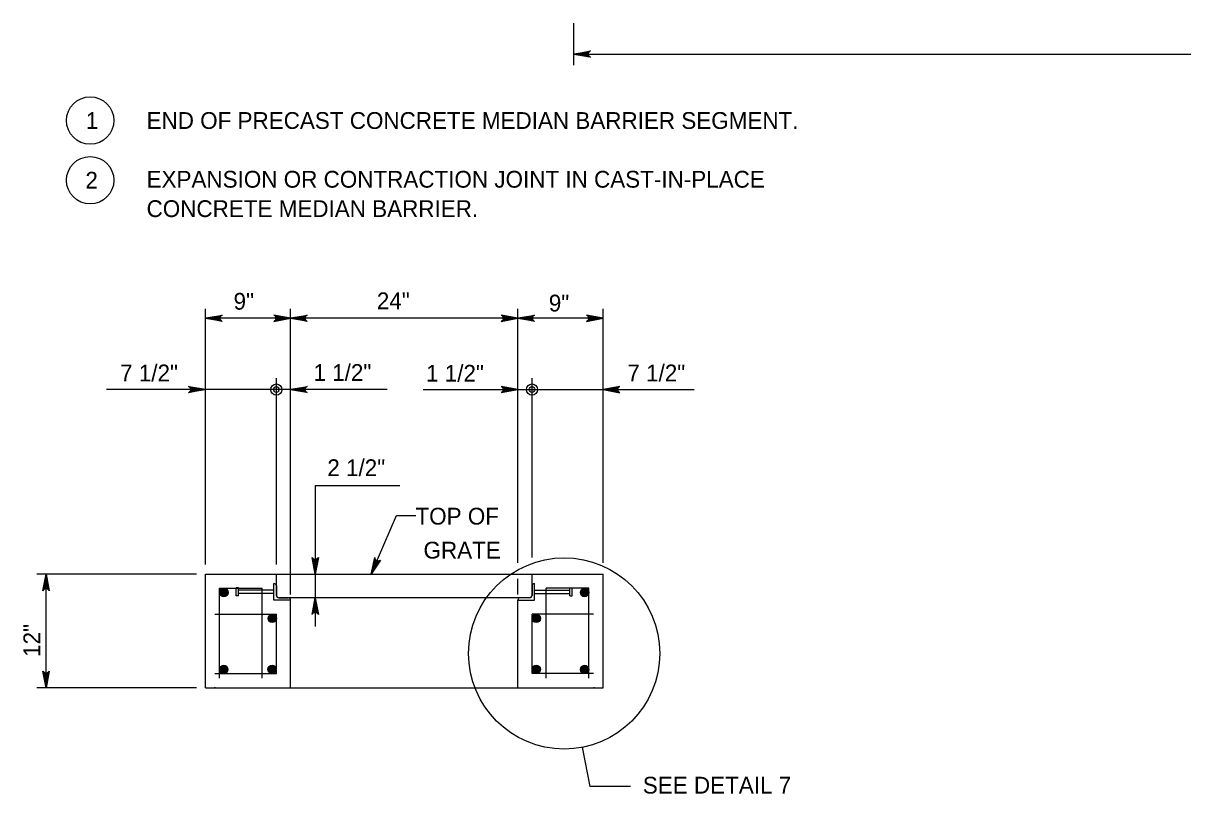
# Model space of a CAD drawing. Extents: x 2087776 to 2104538, y 970919 to 982612.
# Drawn here: x 2094465 to 2095145, y 979640 to 980092 of the extents above; entities that cross this region are included whole.
import ezdxf

# ---------------------------------------------------------------- set-up
doc = ezdxf.new("R2010")
doc.units = 0
doc.layers.add('1', color=7, linetype='Continuous')

msp = doc.modelspace()

# ---------------------------------------------------------------- linework, layer by layer
at = {"layer": '1'}
for p, q in [((2094787.65, 980067.42), (2094787.65, 980091.96)), ((2094787.65, 980073.9), (2095712.65, 980073.9)), ((2094571.55, 979774.48), (2094571.56, 979924.4)), ((2094621.55, 979757.03), (2094621.56, 979924.4)), ((2094754.88, 979775.44), (2094754.9, 979924.4)), ((2094804.88, 979775.44), (2094804.9, 979924.4)), ((2094804.9, 979918.97), (2094571.56, 979918.97)), ((2094613.21, 979774.48), (2094613.21, 979883.77)), ((2094763.21, 979778.57), (2094763.21, 979883.77)), ((2094678.32, 979877.19), (2094513.6, 979877.08)), ((2094649.56, 979877.17), (2094597.39, 979877.13)), ((2094699.26, 979877.19), (2094858.26, 979877.08)), ((2094726.86, 979877.17), (2094779.04, 979877.13)), ((2094636.02, 979820.95), (2094636.02, 979738.19)), ((2094636.02, 979820.95), (2094685.75, 979820.95)), ((2094566.33, 979768.97), (2094472.61, 979768.97)), ((2094478.12, 979702.3), (2094478.12, 979768.97)), ((2094571.55, 979768.97), (2094804.88, 979768.97)), ((2094571.55, 979702.3), (2094571.55, 979768.97)), ((2094613.21, 979756.47), (2094613.21, 979768.97)), ((2094763.21, 979756.47), (2094763.21, 979768.97)), ((2094804.88, 979702.3), (2094804.88, 979768.97)), ((2094579.88, 979707.85), (2094579.88, 979760.63)), ((2094579.88, 979760.63), (2094604.88, 979760.63)), ((2094589.61, 979756.18), (2094589.61, 979760.92)), ((2094590.94, 979760.92), (2094589.61, 979760.92)), ((2094590.94, 979756.18), (2094590.94, 979760.92)), ((2094604.88, 979707.85), (2094604.88, 979760.63)), ((2094611.82, 979753.69), (2094611.82, 979763.41)), ((2094613.21, 979762.02), (2094613.21, 979756.47)), ((2094754.88, 979757.03), (2094754.88, 979766.08)), ((2094763.21, 979762.02), (2094763.21, 979756.47)), ((2094764.6, 979753.69), (2094764.6, 979763.41)), ((2094796.55, 979760.63), (2094771.55, 979760.63)), ((2094771.55, 979707.85), (2094771.55, 979760.63)), ((2094785.49, 979756.18), (2094785.49, 979760.92)), ((2094785.49, 979760.92), (2094786.82, 979760.92)), ((2094786.82, 979756.18), (2094786.82, 979760.92)), ((2094796.55, 979707.85), (2094796.55, 979760.63)), ((2094590.94, 979756.18), (2094589.61, 979756.18)), ((2094611.82, 979759.59), (2094590.94, 979759.59)), ((2094611.82, 979757.51), (2094590.94, 979757.51)), ((2094621.55, 979753.69), (2094611.82, 979753.69)), ((2094761.82, 979755.08), (2094614.6, 979755.08)), ((2094614.6, 979755.08), (2094620.16, 979755.08)), ((2094621.55, 979702.3), (2094621.55, 979753.69)), ((2094754.88, 979702.3), (2094754.88, 979753.69)), ((2094754.88, 979753.69), (2094764.6, 979753.69)), ((2094761.82, 979755.08), (2094756.27, 979755.08)), ((2094764.6, 979759.59), (2094785.49, 979759.59)), ((2094764.6, 979757.51), (2094785.49, 979757.51)), ((2094785.49, 979756.18), (2094786.82, 979756.18)), ((2094577.1, 979745.36), (2094613.21, 979745.36)), ((2094613.21, 979710.63), (2094613.21, 979745.36)), ((2094763.21, 979710.63), (2094763.21, 979745.36)), ((2094799.33, 979745.36), (2094763.21, 979745.36)), ((2094577.1, 979710.63), (2094613.21, 979710.63)), ((2094799.33, 979710.63), (2094763.21, 979710.63)), ((2094566.33, 979702.3), (2094472.61, 979702.3)), ((2094571.55, 979702.3), (2094804.88, 979702.3)), ((2094577.03, 979702.66), (2094576.89, 979702.3)), ((2094799.4, 979702.66), (2094799.54, 979702.3)), ((2094792.69, 979667.35), (2094797.12, 979644.34)), ((2094821.03, 979644.34), (2094797.12, 979644.34))]:
    msp.add_line(p, q, dxfattribs=at)
for points in [[(2094787.65, 980073.9), (2094797.44, 980075.73), (2094797.06, 980075.47), (2094796.68, 980075.21), (2094796.49, 980074.88), (2094796.29, 980074.55), (2094796.24, 980074.22), (2094796.18, 980073.9), (2094796.24, 980073.57), (2094796.29, 980073.24), (2094796.49, 980072.91), (2094796.68, 980072.58), (2094797.06, 980072.32), (2094797.44, 980072.06), (2094787.65, 980073.9), (2094797.06, 980072.32), (2094796.68, 980072.58), (2094787.65, 980073.9), (2094796.49, 980072.91), (2094796.29, 980073.24), (2094787.65, 980073.9), (2094796.24, 980073.57), (2094796.18, 980073.9), (2094787.65, 980073.9), (2094796.24, 980074.22), (2094796.29, 980074.55), (2094787.65, 980073.9), (2094796.49, 980074.88), (2094796.68, 980075.21), (2094787.65, 980073.9), (2094797.06, 980075.47)], [(2094571.56, 979918.97), (2094581.35, 979920.8), (2094580.97, 979920.54), (2094580.6, 979920.28), (2094580.4, 979919.95), (2094580.21, 979919.62), (2094580.15, 979919.29), (2094580.09, 979918.97), (2094580.15, 979918.64), (2094580.21, 979918.31), (2094580.4, 979917.98), (2094580.6, 979917.65), (2094580.97, 979917.39), (2094581.35, 979917.13), (2094571.56, 979918.97), (2094580.97, 979917.39), (2094580.6, 979917.65), (2094571.56, 979918.97), (2094580.4, 979917.98), (2094580.21, 979918.31), (2094571.56, 979918.97), (2094580.15, 979918.64), (2094580.09, 979918.97), (2094571.56, 979918.97), (2094580.15, 979919.29), (2094580.21, 979919.62), (2094571.56, 979918.97), (2094580.4, 979919.95), (2094580.6, 979920.28), (2094571.56, 979918.97), (2094580.97, 979920.54)], [(2094621.56, 979918.97), (2094611.78, 979920.8), (2094612.16, 979920.54), (2094612.53, 979920.28), (2094612.73, 979919.95), (2094612.92, 979919.62), (2094612.98, 979919.29), (2094613.03, 979918.97), (2094612.98, 979918.64), (2094612.92, 979918.31), (2094612.73, 979917.98), (2094612.53, 979917.65), (2094612.16, 979917.39), (2094611.78, 979917.13), (2094621.56, 979918.97), (2094612.16, 979917.39), (2094612.53, 979917.65), (2094621.56, 979918.97), (2094612.73, 979917.98), (2094612.92, 979918.31), (2094621.56, 979918.97), (2094612.98, 979918.64), (2094613.03, 979918.97), (2094621.56, 979918.97), (2094612.98, 979919.29), (2094612.92, 979919.62), (2094621.56, 979918.97), (2094612.73, 979919.95), (2094612.53, 979920.28), (2094621.56, 979918.97), (2094612.16, 979920.54)], [(2094621.56, 979918.97), (2094631.35, 979920.8), (2094630.97, 979920.54), (2094630.6, 979920.28), (2094630.4, 979919.95), (2094630.21, 979919.62), (2094630.15, 979919.29), (2094630.09, 979918.97), (2094630.15, 979918.64), (2094630.21, 979918.31), (2094630.4, 979917.98), (2094630.6, 979917.65), (2094630.97, 979917.39), (2094631.35, 979917.13), (2094621.56, 979918.97), (2094630.97, 979917.39), (2094630.6, 979917.65), (2094621.56, 979918.97), (2094630.4, 979917.98), (2094630.21, 979918.31), (2094621.56, 979918.97), (2094630.15, 979918.64), (2094630.09, 979918.97), (2094621.56, 979918.97), (2094630.15, 979919.29), (2094630.21, 979919.62), (2094621.56, 979918.97), (2094630.4, 979919.95), (2094630.6, 979920.28), (2094621.56, 979918.97), (2094630.97, 979920.54)], [(2094754.9, 979918.97), (2094745.11, 979920.8), (2094745.49, 979920.54), (2094745.87, 979920.28), (2094746.06, 979919.95), (2094746.25, 979919.62), (2094746.31, 979919.29), (2094746.37, 979918.97), (2094746.31, 979918.64), (2094746.25, 979918.31), (2094746.06, 979917.98), (2094745.87, 979917.65), (2094745.49, 979917.39), (2094745.11, 979917.13), (2094754.9, 979918.97), (2094745.49, 979917.39), (2094745.87, 979917.65), (2094754.9, 979918.97), (2094746.06, 979917.98), (2094746.25, 979918.31), (2094754.9, 979918.97), (2094746.31, 979918.64), (2094746.37, 979918.97), (2094754.9, 979918.97), (2094746.31, 979919.29), (2094746.25, 979919.62), (2094754.9, 979918.97), (2094746.06, 979919.95), (2094745.87, 979920.28), (2094754.9, 979918.97), (2094745.49, 979920.54)], [(2094754.9, 979918.97), (2094764.68, 979920.8), (2094764.31, 979920.54), (2094763.93, 979920.28), (2094763.73, 979919.95), (2094763.54, 979919.62), (2094763.48, 979919.29), (2094763.43, 979918.97), (2094763.48, 979918.64), (2094763.54, 979918.31), (2094763.73, 979917.98), (2094763.93, 979917.65), (2094764.31, 979917.39), (2094764.68, 979917.13), (2094754.9, 979918.97), (2094764.31, 979917.39), (2094763.93, 979917.65), (2094754.9, 979918.97), (2094763.73, 979917.98), (2094763.54, 979918.31), (2094754.9, 979918.97), (2094763.48, 979918.64), (2094763.43, 979918.97), (2094754.9, 979918.97), (2094763.48, 979919.29), (2094763.54, 979919.62), (2094754.9, 979918.97), (2094763.73, 979919.95), (2094763.93, 979920.28), (2094754.9, 979918.97), (2094764.31, 979920.54)], [(2094804.9, 979918.97), (2094795.11, 979920.8), (2094795.49, 979920.54), (2094795.87, 979920.28), (2094796.06, 979919.95), (2094796.25, 979919.62), (2094796.31, 979919.29), (2094796.37, 979918.97), (2094796.31, 979918.64), (2094796.25, 979918.31), (2094796.06, 979917.98), (2094795.87, 979917.65), (2094795.49, 979917.39), (2094795.11, 979917.13), (2094804.9, 979918.97), (2094795.49, 979917.39), (2094795.87, 979917.65), (2094804.9, 979918.97), (2094796.06, 979917.98), (2094796.25, 979918.31), (2094804.9, 979918.97), (2094796.31, 979918.64), (2094796.37, 979918.97), (2094804.9, 979918.97), (2094796.31, 979919.29), (2094796.25, 979919.62), (2094804.9, 979918.97), (2094796.06, 979919.95), (2094795.87, 979920.28), (2094804.9, 979918.97), (2094795.49, 979920.54)], [(2094571.55, 979877.12), (2094561.76, 979875.27), (2094562.14, 979875.54), (2094562.52, 979875.8), (2094562.71, 979876.12), (2094562.9, 979876.45), (2094562.96, 979876.78), (2094563.02, 979877.11), (2094562.96, 979877.44), (2094562.9, 979877.77), (2094562.71, 979878.09), (2094562.51, 979878.42), (2094562.14, 979878.68), (2094561.76, 979878.94), (2094571.55, 979877.12), (2094562.14, 979878.68), (2094562.51, 979878.42), (2094571.55, 979877.12), (2094562.71, 979878.09), (2094562.9, 979877.77), (2094571.55, 979877.12), (2094562.96, 979877.44), (2094563.02, 979877.11), (2094571.55, 979877.12), (2094562.96, 979876.78), (2094562.9, 979876.45), (2094571.55, 979877.12), (2094562.71, 979876.12), (2094562.52, 979875.8), (2094571.55, 979877.12), (2094562.14, 979875.54)], [(2094621.55, 979877.15), (2094631.33, 979878.99), (2094630.95, 979878.73), (2094630.58, 979878.47), (2094630.38, 979878.14), (2094630.19, 979877.81), (2094630.13, 979877.48), (2094630.08, 979877.15), (2094630.13, 979876.83), (2094630.19, 979876.5), (2094630.38, 979876.17), (2094630.58, 979875.84), (2094630.96, 979875.58), (2094631.33, 979875.32), (2094621.55, 979877.15), (2094630.96, 979875.58), (2094630.58, 979875.84), (2094621.55, 979877.15), (2094630.38, 979876.17), (2094630.19, 979876.5), (2094621.55, 979877.15), (2094630.13, 979876.83), (2094630.08, 979877.15), (2094621.55, 979877.15), (2094630.13, 979877.48), (2094630.19, 979877.81), (2094621.55, 979877.15), (2094630.38, 979878.14), (2094630.58, 979878.47), (2094621.55, 979877.15), (2094630.95, 979878.73)], [(2094754.88, 979877.15), (2094745.1, 979878.99), (2094745.47, 979878.73), (2094745.85, 979878.47), (2094746.04, 979878.14), (2094746.24, 979877.81), (2094746.29, 979877.48), (2094746.35, 979877.15), (2094746.29, 979876.83), (2094746.24, 979876.5), (2094746.04, 979876.17), (2094745.85, 979875.84), (2094745.47, 979875.58), (2094745.09, 979875.32), (2094754.88, 979877.15), (2094745.47, 979875.58), (2094745.85, 979875.84), (2094754.88, 979877.15), (2094746.04, 979876.17), (2094746.24, 979876.5), (2094754.88, 979877.15), (2094746.29, 979876.83), (2094746.35, 979877.15), (2094754.88, 979877.15), (2094746.29, 979877.48), (2094746.24, 979877.81), (2094754.88, 979877.15), (2094746.04, 979878.14), (2094745.85, 979878.47), (2094754.88, 979877.15), (2094745.47, 979878.73)], [(2094804.88, 979877.12), (2094814.66, 979875.27), (2094814.29, 979875.54), (2094813.91, 979875.8), (2094813.72, 979876.12), (2094813.52, 979876.45), (2094813.47, 979876.78), (2094813.41, 979877.11), (2094813.47, 979877.44), (2094813.52, 979877.77), (2094813.72, 979878.09), (2094813.91, 979878.42), (2094814.29, 979878.68), (2094814.67, 979878.94), (2094804.88, 979877.12), (2094814.29, 979878.68), (2094813.91, 979878.42), (2094804.88, 979877.12), (2094813.72, 979878.09), (2094813.52, 979877.77), (2094804.88, 979877.12), (2094813.47, 979877.44), (2094813.41, 979877.11), (2094804.88, 979877.12), (2094813.47, 979876.78), (2094813.52, 979876.45), (2094804.88, 979877.12), (2094813.72, 979876.12), (2094813.91, 979875.8), (2094804.88, 979877.12), (2094814.29, 979875.54)], [(2094668.76, 979768.97), (2094683.73, 979803.28), (2094694.95, 979803.28)], [(2094636.02, 979768.97), (2094634.18, 979778.75), (2094634.44, 979778.37), (2094634.71, 979778), (2094635.03, 979777.8), (2094635.36, 979777.61), (2094635.69, 979777.55), (2094636.02, 979777.5), (2094636.35, 979777.55), (2094636.67, 979777.61), (2094637, 979777.8), (2094637.33, 979778), (2094637.59, 979778.37), (2094637.85, 979778.75), (2094636.02, 979768.97), (2094637.59, 979778.37), (2094637.33, 979778), (2094636.02, 979768.97), (2094637, 979777.8), (2094636.67, 979777.61), (2094636.02, 979768.97), (2094636.35, 979777.55), (2094636.02, 979777.5), (2094636.02, 979768.97), (2094635.69, 979777.55), (2094635.36, 979777.61), (2094636.02, 979768.97), (2094635.03, 979777.8), (2094634.71, 979778), (2094636.02, 979768.97), (2094634.44, 979778.37)], [(2094668.76, 979768.97), (2094670.98, 979778.59), (2094671.06, 979778.15), (2094671.15, 979777.7), (2094671.37, 979777.39), (2094671.59, 979777.09), (2094671.87, 979776.9), (2094672.15, 979776.72), (2094672.47, 979776.64), (2094672.79, 979776.57), (2094673.16, 979776.61), (2094673.54, 979776.66), (2094673.93, 979776.9), (2094674.31, 979777.14), (2094668.76, 979768.97), (2094673.93, 979776.9), (2094673.54, 979776.66), (2094668.76, 979768.97), (2094673.16, 979776.61), (2094672.79, 979776.57), (2094668.76, 979768.97), (2094672.47, 979776.64), (2094672.15, 979776.72), (2094668.76, 979768.97), (2094671.87, 979776.9), (2094671.59, 979777.09), (2094668.76, 979768.97), (2094671.37, 979777.39), (2094671.15, 979777.7), (2094668.76, 979768.97), (2094671.06, 979778.15)], [(2094478.12, 979768.97), (2094479.95, 979759.18), (2094479.69, 979759.56), (2094479.43, 979759.93), (2094479.1, 979760.13), (2094478.77, 979760.32), (2094478.45, 979760.38), (2094478.12, 979760.44), (2094477.79, 979760.38), (2094477.46, 979760.32), (2094477.13, 979760.13), (2094476.81, 979759.93), (2094476.54, 979759.56), (2094476.28, 979759.18), (2094478.12, 979768.97), (2094476.54, 979759.56), (2094476.81, 979759.93), (2094478.12, 979768.97), (2094477.13, 979760.13), (2094477.46, 979760.32), (2094478.12, 979768.97), (2094477.79, 979760.38), (2094478.12, 979760.44), (2094478.12, 979768.97), (2094478.45, 979760.38), (2094478.77, 979760.32), (2094478.12, 979768.97), (2094479.1, 979760.13), (2094479.43, 979759.93), (2094478.12, 979768.97), (2094479.69, 979759.56)], [(2094636.02, 979755.08), (2094637.85, 979745.29), (2094637.59, 979745.67), (2094637.33, 979746.05), (2094637, 979746.24), (2094636.67, 979746.44), (2094636.35, 979746.49), (2094636.02, 979746.55), (2094635.69, 979746.49), (2094635.36, 979746.44), (2094635.03, 979746.24), (2094634.71, 979746.05), (2094634.44, 979745.67), (2094634.18, 979745.29), (2094636.02, 979755.08), (2094634.44, 979745.67), (2094634.71, 979746.05), (2094636.02, 979755.08), (2094635.03, 979746.24), (2094635.36, 979746.44), (2094636.02, 979755.08), (2094635.69, 979746.49), (2094636.02, 979746.55), (2094636.02, 979755.08), (2094636.35, 979746.49), (2094636.67, 979746.44), (2094636.02, 979755.08), (2094637, 979746.24), (2094637.33, 979746.05), (2094636.02, 979755.08), (2094637.59, 979745.67)], [(2094478.12, 979702.3), (2094476.28, 979712.08), (2094476.54, 979711.71), (2094476.81, 979711.33), (2094477.13, 979711.14), (2094477.46, 979710.94), (2094477.79, 979710.89), (2094478.12, 979710.83), (2094478.45, 979710.89), (2094478.77, 979710.94), (2094479.1, 979711.14), (2094479.43, 979711.33), (2094479.69, 979711.71), (2094479.95, 979712.08), (2094478.12, 979702.3), (2094479.69, 979711.71), (2094479.43, 979711.33), (2094478.12, 979702.3), (2094479.1, 979711.14), (2094478.77, 979710.94), (2094478.12, 979702.3), (2094478.45, 979710.89), (2094478.12, 979710.83), (2094478.12, 979702.3), (2094477.79, 979710.89), (2094477.46, 979710.94), (2094478.12, 979702.3), (2094477.13, 979711.14), (2094476.81, 979711.33), (2094478.12, 979702.3), (2094476.54, 979711.71)]]:
    msp.add_lwpolyline(points, dxfattribs=at)
for centre, radius in [((2094503.99, 980034.89), 13.89), ((2094503.99, 979999.88), 13.89), ((2094613.21, 979877.14), 3.28), ((2094613.21, 979877.14), 1.64), ((2094763.21, 979877.14), 3.28), ((2094763.21, 979877.14), 1.64), ((2094782.09, 979722.4), 56.06), ((2094582.4, 979758.13), 2.45), ((2094582.4, 979758.13), 2.27), ((2094794.02, 979758.13), 2.45), ((2094794.02, 979758.13), 2.27), ((2094582.4, 979758.13), 2.1), ((2094582.4, 979758.13), 1.93), ((2094582.4, 979758.13), 1.75), ((2094582.4, 979758.13), 1.58), ((2094582.4, 979758.13), 1.4), ((2094582.4, 979758.13), 1.23), ((2094582.4, 979758.13), 1.06), ((2094582.4, 979758.13), 0.883), ((2094582.4, 979758.13), 0.709), ((2094582.4, 979758.13), 0.535), ((2094582.4, 979758.13), 0.361), ((2094582.4, 979758.13), 0.188), ((2094794.02, 979758.13), 2.1), ((2094794.02, 979758.13), 1.93), ((2094794.02, 979758.13), 1.75), ((2094794.02, 979758.13), 1.58), ((2094794.02, 979758.13), 1.4), ((2094794.02, 979758.13), 1.23), ((2094794.02, 979758.13), 1.06), ((2094794.02, 979758.13), 0.883), ((2094794.02, 979758.13), 0.709), ((2094794.02, 979758.13), 0.535), ((2094794.02, 979758.13), 0.361), ((2094794.02, 979758.13), 0.188), ((2094610.78, 979742.93), 2.45), ((2094610.78, 979742.93), 2.27), ((2094610.78, 979742.93), 2.1), ((2094610.78, 979742.93), 1.93), ((2094610.78, 979742.93), 1.75), ((2094610.78, 979742.93), 1.58), ((2094610.78, 979742.93), 1.4), ((2094610.78, 979742.93), 1.23), ((2094610.78, 979742.93), 1.06), ((2094610.78, 979742.93), 0.883), ((2094610.78, 979742.93), 0.709), ((2094610.78, 979742.93), 0.535), ((2094610.78, 979742.93), 0.361), ((2094610.78, 979742.93), 0.188), ((2094765.65, 979742.93), 2.45), ((2094765.65, 979742.93), 2.27), ((2094765.65, 979742.93), 2.1), ((2094765.65, 979742.93), 1.93), ((2094765.65, 979742.93), 1.75), ((2094765.65, 979742.93), 1.58), ((2094765.65, 979742.93), 1.4), ((2094765.65, 979742.93), 1.23), ((2094765.65, 979742.93), 1.06), ((2094765.65, 979742.93), 0.883), ((2094765.65, 979742.93), 0.709), ((2094765.65, 979742.93), 0.535), ((2094765.65, 979742.93), 0.361), ((2094765.65, 979742.93), 0.188), ((2094582.34, 979713.04), 2.45), ((2094582.34, 979713.04), 2.27), ((2094582.34, 979713.04), 2.1), ((2094582.34, 979713.04), 1.93), ((2094582.34, 979713.04), 1.75), ((2094582.34, 979713.04), 1.58), ((2094582.34, 979713.04), 1.4), ((2094582.34, 979713.04), 1.23), ((2094582.34, 979713.04), 1.06), ((2094582.34, 979713.04), 0.883), ((2094582.34, 979713.04), 0.709), ((2094582.34, 979713.04), 0.535), ((2094582.34, 979713.04), 0.361), ((2094582.34, 979713.04), 0.188), ((2094610.74, 979713.08), 2.45), ((2094610.74, 979713.08), 2.27), ((2094610.74, 979713.08), 2.1), ((2094610.74, 979713.08), 1.93), ((2094610.74, 979713.08), 1.75), ((2094610.74, 979713.08), 1.58), ((2094610.74, 979713.08), 1.4), ((2094610.74, 979713.08), 1.23), ((2094610.74, 979713.08), 1.06), ((2094610.74, 979713.08), 0.883), ((2094610.74, 979713.08), 0.709), ((2094610.74, 979713.08), 0.535), ((2094610.74, 979713.08), 0.361), ((2094610.74, 979713.08), 0.188), ((2094765.69, 979713.08), 2.45), ((2094765.69, 979713.08), 2.27), ((2094765.69, 979713.08), 2.1), ((2094765.69, 979713.08), 1.93), ((2094765.69, 979713.08), 1.75), ((2094765.69, 979713.08), 1.58), ((2094765.69, 979713.08), 1.4), ((2094765.69, 979713.08), 1.23), ((2094765.69, 979713.08), 1.06), ((2094765.69, 979713.08), 0.883), ((2094765.69, 979713.08), 0.709), ((2094765.69, 979713.08), 0.535), ((2094765.69, 979713.08), 0.361), ((2094765.69, 979713.08), 0.188), ((2094794.09, 979713.04), 2.45), ((2094794.09, 979713.04), 2.27), ((2094794.09, 979713.04), 2.1), ((2094794.09, 979713.04), 1.93), ((2094794.09, 979713.04), 1.75), ((2094794.09, 979713.04), 1.58), ((2094794.09, 979713.04), 1.4), ((2094794.09, 979713.04), 1.23), ((2094794.09, 979713.04), 1.06), ((2094794.09, 979713.04), 0.883), ((2094794.09, 979713.04), 0.709), ((2094794.09, 979713.04), 0.535), ((2094794.09, 979713.04), 0.361), ((2094794.09, 979713.04), 0.188)]:
    msp.add_circle(centre, radius, dxfattribs=at)
for centre, start, end in [((2094611.82, 979762.02), 360, 90), ((2094764.6, 979762.02), 90, 180), ((2094614.6, 979756.47), 180, 270), ((2094620.16, 979753.69), 0, 90), ((2094756.27, 979753.69), 90, 180), ((2094761.82, 979756.47), 270, 0)]:
    msp.add_arc(centre, 1.39, start, end, dxfattribs=at)

# ---------------------------------------------------------------- texts
for s, height, p in [('1', 9.84, (2094501.44, 980029.97)), ('END OF PRECAST CONCRETE MEDIAN BARRIER SEGMENT.', 9.8425, (2094537.08, 980029.98)), ('EXPANSION OR CONTRACTION JOINT IN CAST-IN-PLACE', 9.8425, (2094537.08, 979995.53)), ('2', 9.84, (2094501.2, 979994.96)), ('CONCRETE MEDIAN BARRIER.', 9.8425, (2094537.08, 979978.3)), ('9"', 9.843, (2094588.12, 979923.98)), ('24"', 9.843, (2094672.17, 979924.25)), ('9"', 9.843, (2094773.06, 979922.92)), ('7 1/2"', 9.843, (2094521.55, 979881.94)), ('1 1/2"', 9.843, (2094634.99, 979882.2)), ('1 1/2"', 9.843, (2094701.04, 979881.77)), ('7 1/2"', 9.843, (2094819.15, 979881.94)), ('TOP OF', 9.843, (2094694.83, 979797.96)), ('GRATE', 9.843, (2094699.56, 979778.04)), ('SEE DETAIL 7', 9.8425, (2094828.21, 979640.23))]:
    msp.add_text(s, height=height, dxfattribs=at).set_placement(p)
for s, rotation, p in [('2 1/2"', 360, (2094643.12, 979826.37)), ('12"', 90, (2094474.68, 979720.35))]:
    msp.add_text(s, height=9.843, rotation=rotation, dxfattribs=at).set_placement(p)

doc.saveas('drawing.dxf')
